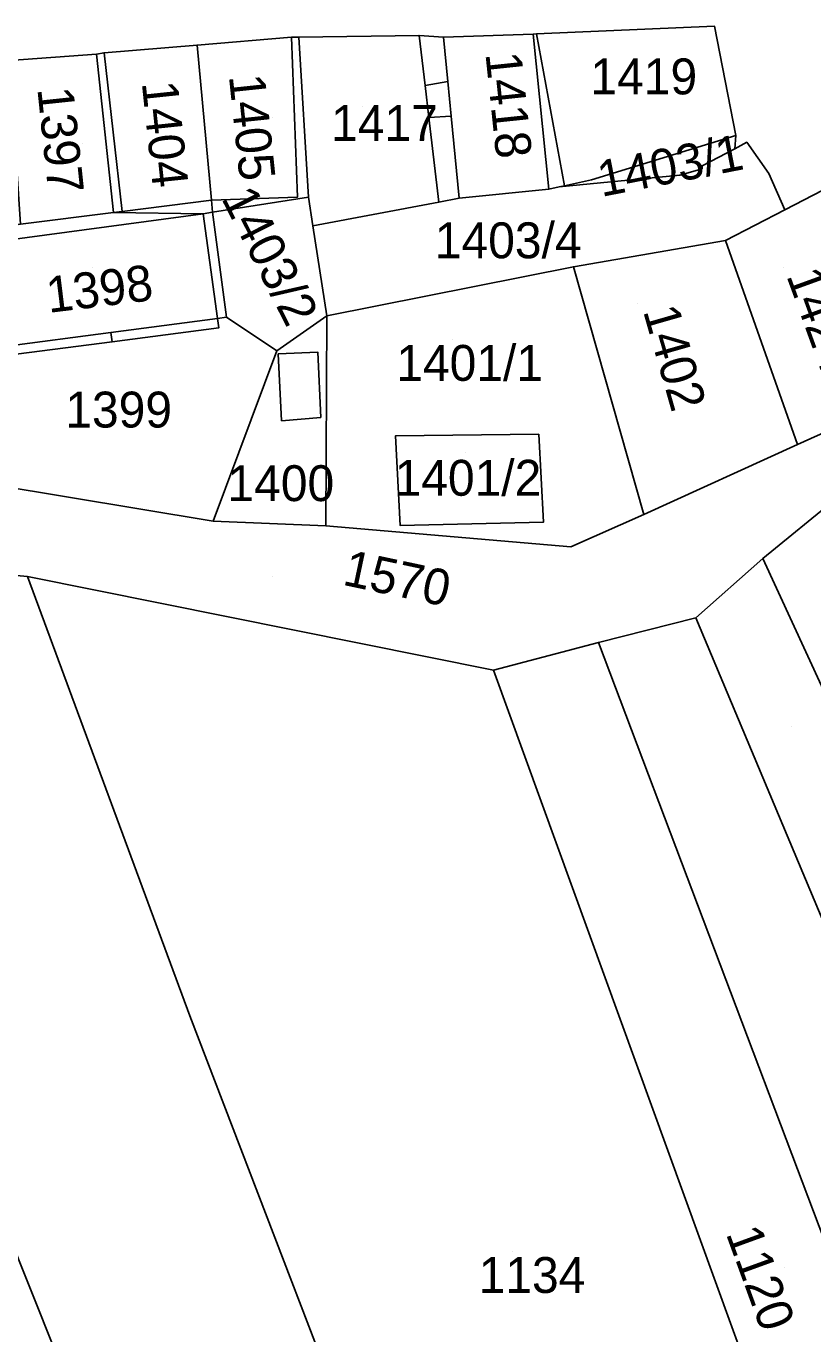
# Model space of a CAD drawing. Extents: x -263943 to -261149, y -1236934 to -1230686.
# Drawn here: x -262892.8 to -262849, y -1235365.9 to -1235293 of the extents above; entities that cross this region are included whole.
import ezdxf

# ---------------------------------------------------------------- set-up
doc = ezdxf.new("R2010")
doc.units = 0
for name, color, linetype in [('body_kn', 7, 'Continuous'), ('kladpar_druhypozemkov', 7, 'Continuous'), ('kladpar_hranice', 7, 'Continuous'), ('kladpar_parcelnecisla', 7, 'Continuous'), ('kladpar_plochy', 7, 'Continuous'), ('zappar_hrandruhpozemk', 7, 'Continuous')]:
    doc.layers.add(name, color=color, linetype=linetype)

msp = doc.modelspace()

# ---------------------------------------------------------------- linework, layer by layer
at = {"layer": 'body_kn'}
for p, q in [((-262854.45, -1235293.05), (-262854.45, -1235293.05)), ((-262878.03, -1235293.67), (-262878.03, -1235293.67)), ((-262878.03, -1235293.67), (-262878.03, -1235293.67)), ((-262877.61, -1235293.67), (-262877.61, -1235293.67)), ((-262870.91, -1235293.57), (-262870.91, -1235293.57)), ((-262869.55, -1235293.66), (-262869.55, -1235293.66)), ((-262864.55, -1235293.49), (-262864.55, -1235293.49)), ((-262864.55, -1235293.49), (-262864.55, -1235293.49)), ((-262864.37, -1235293.48), (-262864.37, -1235293.48)), ((-262888.89, -1235294.61), (-262888.89, -1235294.61)), ((-262888.47, -1235294.53), (-262888.47, -1235294.53)), ((-262888.47, -1235294.53), (-262888.47, -1235294.53)), ((-262883.29, -1235294.1), (-262883.29, -1235294.1)), ((-262869.31, -1235296.14), (-262869.31, -1235296.14)), ((-262870.58, -1235296.35), (-262870.58, -1235296.35)), ((-262870.58, -1235296.35), (-262870.58, -1235296.35)), ((-262870.37, -1235298.14), (-262870.37, -1235298.14)), ((-262870.37, -1235298.14), (-262870.37, -1235298.14)), ((-262869.12, -1235298.07), (-262869.12, -1235298.07)), ((-262853.25, -1235299.15), (-262853.25, -1235299.15)), ((-262852.65, -1235299.52), (-262852.65, -1235299.52)), ((-262853.32, -1235299.88), (-262853.32, -1235299.88)), ((-262855.14, -1235300.99), (-262855.14, -1235300.99)), ((-262855.13, -1235300.83), (-262855.13, -1235300.83)), ((-262851.42, -1235301.26), (-262851.42, -1235301.26)), ((-262863.1, -1235302), (-262863.1, -1235302)), ((-262863.1, -1235302), (-262863.1, -1235302)), ((-262862.81, -1235301.94), (-262862.81, -1235301.94)), ((-262862.81, -1235301.94), (-262862.81, -1235301.94)), ((-262861.3, -1235301.62), (-262861.3, -1235301.62)), ((-262856.37, -1235301.35), (-262856.37, -1235301.35)), ((-262882.49, -1235302.74), (-262882.49, -1235302.74)), ((-262882.49, -1235302.74), (-262882.49, -1235302.74)), ((-262877.68, -1235302.57), (-262877.68, -1235302.57)), ((-262877.08, -1235302.57), (-262877.08, -1235302.57)), ((-262868.68, -1235302.64), (-262868.68, -1235302.64)), ((-262868.68, -1235302.64), (-262868.68, -1235302.64)), ((-262863.68, -1235302.13), (-262863.68, -1235302.13)), ((-262863.68, -1235302.13), (-262863.68, -1235302.13)), ((-262887.94, -1235303.43), (-262887.94, -1235303.43)), ((-262887.47, -1235303.37), (-262887.47, -1235303.37)), ((-262887.47, -1235303.37), (-262887.47, -1235303.37)), ((-262882.43, -1235303.42), (-262882.43, -1235303.42)), ((-262882.43, -1235303.42), (-262882.43, -1235303.42)), ((-262869.81, -1235302.85), (-262869.81, -1235302.85)), ((-262869.81, -1235302.85), (-262869.81, -1235302.85)), ((-262850.52, -1235303.29), (-262850.52, -1235303.29)), ((-262882.94, -1235303.51), (-262882.94, -1235303.51)), ((-262882.94, -1235303.51), (-262882.94, -1235303.51)), ((-262876.83, -1235304.18), (-262876.83, -1235304.18)), ((-262853.83, -1235305), (-262853.83, -1235305)), ((-262853.83, -1235305), (-262853.83, -1235305)), ((-262862.31, -1235306.45), (-262862.31, -1235306.45)), ((-262862.31, -1235306.45), (-262862.31, -1235306.45)), ((-262881.65, -1235309.27), (-262881.65, -1235309.27)), ((-262881.65, -1235309.27), (-262881.65, -1235309.27)), ((-262876.05, -1235309.18), (-262876.05, -1235309.18)), ((-262882.15, -1235309.34), (-262882.15, -1235309.34)), ((-262882.15, -1235309.34), (-262882.15, -1235309.34)), ((-262882.08, -1235309.86), (-262882.08, -1235309.86)), ((-262888.09, -1235310.12), (-262888.09, -1235310.12)), ((-262888.09, -1235310.12), (-262888.09, -1235310.12)), ((-262888.02, -1235310.63), (-262888.02, -1235310.63)), ((-262878.85, -1235311.13), (-262878.85, -1235311.13)), ((-262878.85, -1235311.13), (-262878.85, -1235311.13)), ((-262878.76, -1235311.3), (-262878.76, -1235311.3)), ((-262878.76, -1235311.3), (-262878.76, -1235311.3)), ((-262876.56, -1235311.21), (-262876.56, -1235311.21)), ((-262878.59, -1235315.03), (-262878.59, -1235315.03)), ((-262876.38, -1235314.86), (-262876.38, -1235314.86)), ((-262864.24, -1235315.78), (-262864.24, -1235315.78)), ((-262872.22, -1235315.87), (-262872.22, -1235315.87)), ((-262872.22, -1235315.87), (-262872.22, -1235315.87)), ((-262849.82, -1235316.35), (-262849.82, -1235316.35)), ((-262882.39, -1235320.63), (-262882.39, -1235320.63)), ((-262882.39, -1235320.63), (-262882.39, -1235320.63)), ((-262876.11, -1235320.88), (-262876.11, -1235320.88)), ((-262876.11, -1235320.88), (-262876.11, -1235320.88)), ((-262871.96, -1235320.87), (-262871.96, -1235320.87)), ((-262863.98, -1235320.69), (-262863.98, -1235320.69)), ((-262858.38, -1235320.26), (-262858.38, -1235320.26)), ((-262862.45, -1235322.05), (-262862.45, -1235322.05)), ((-262851.76, -1235322.71), (-262851.76, -1235322.71)), ((-262851.76, -1235322.71), (-262851.76, -1235322.71)), ((-262892.74, -1235323.7), (-262892.74, -1235323.7)), ((-262855.48, -1235326.02), (-262855.48, -1235326.02)), ((-262860.91, -1235327.39), (-262860.91, -1235327.39)), ((-262866.76, -1235328.92), (-262866.76, -1235328.92)), ((-262883.69, -1235348.18), (-262883.69, -1235348.18))]:
    msp.add_line(p, q, dxfattribs=at)
at = {"layer": 'kladpar_druhypozemkov'}
for p, q in [((-262859.27, -1235295.35), (-262859.27, -1235295.35)), ((-262874.07, -1235297.55), (-262874.07, -1235297.55)), ((-262865.38, -1235297.15), (-262865.38, -1235297.15)), ((-262879.08, -1235298.13), (-262879.08, -1235298.13)), ((-262884.19, -1235298.52), (-262884.19, -1235298.52)), ((-262889.65, -1235299.57), (-262889.65, -1235299.57)), ((-262856.76, -1235300.97), (-262856.76, -1235300.97)), ((-262866.42, -1235304.66), (-262866.42, -1235304.66)), ((-262878.77, -1235305.45), (-262878.77, -1235305.45)), ((-262889.14, -1235306.47), (-262889.14, -1235306.47)), ((-262850.6, -1235306.48), (-262850.6, -1235306.48)), ((-262858.73, -1235308.51), (-262858.73, -1235308.51)), ((-262869.03, -1235310.51), (-262869.03, -1235310.51)), ((-262887.93, -1235313.41), (-262887.93, -1235313.41)), ((-262868.33, -1235316.81), (-262868.33, -1235316.81)), ((-262878.63, -1235317.51), (-262878.63, -1235317.51)), ((-262879.08, -1235323.72), (-262879.08, -1235323.72)), ((-262850.16, -1235332.05), (-262850.16, -1235332.05)), ((-262865.7, -1235361.32), (-262865.7, -1235361.32)), ((-262850.54, -1235362.23), (-262850.54, -1235362.23))]:
    msp.add_line(p, q, dxfattribs=at)
at = {"layer": 'kladpar_hranice'}
msp.add_line((-262862.45, -1235322.05), (-262876.11, -1235320.88), dxfattribs=at)
for points in [[(-262848.4, -1235302.19), (-262850.52, -1235303.29), (-262851.42, -1235301.26), (-262852.65, -1235299.52), (-262853.32, -1235299.88), (-262853.25, -1235299.15), (-262854.45, -1235293.05), (-262864.37, -1235293.48), (-262864.55, -1235293.49), (-262869.55, -1235293.66), (-262870.91, -1235293.57), (-262877.61, -1235293.67), (-262878.03, -1235293.67), (-262883.29, -1235294.1), (-262888.47, -1235294.53), (-262888.89, -1235294.61), (-262893.73, -1235294.96)], [(-262862.81, -1235301.94), (-262864.37, -1235293.48), (-262854.45, -1235293.05), (-262853.25, -1235299.15), (-262861.3, -1235301.62), (-262862.81, -1235301.94)], [(-262882.43, -1235303.42), (-262882.49, -1235302.74), (-262883.29, -1235294.1), (-262878.03, -1235293.67), (-262877.61, -1235293.67), (-262877.08, -1235302.57), (-262882.43, -1235303.42)], [(-262869.81, -1235302.85), (-262876.83, -1235304.18), (-262877.08, -1235302.57), (-262877.61, -1235293.67), (-262870.91, -1235293.57), (-262870.58, -1235296.35), (-262870.37, -1235298.14), (-262869.81, -1235302.85)], [(-262863.68, -1235302.13), (-262868.68, -1235302.64), (-262869.81, -1235302.85), (-262870.37, -1235298.14), (-262870.58, -1235296.35), (-262870.91, -1235293.57), (-262869.55, -1235293.66), (-262864.55, -1235293.49), (-262864.37, -1235293.48), (-262862.81, -1235301.94), (-262863.1, -1235302), (-262863.68, -1235302.13)], [(-262893.57, -1235297.35), (-262893.73, -1235294.96), (-262888.89, -1235294.61), (-262887.94, -1235303.43), (-262893.13, -1235304.09), (-262893.57, -1235297.35)], [(-262882.94, -1235303.51), (-262887.94, -1235303.43), (-262888.89, -1235294.61), (-262888.47, -1235294.53), (-262883.29, -1235294.1), (-262882.49, -1235302.74), (-262882.43, -1235303.42), (-262882.94, -1235303.51)], [(-262853.83, -1235305), (-262862.31, -1235306.45), (-262876.05, -1235309.18), (-262876.83, -1235304.18), (-262869.81, -1235302.85), (-262868.68, -1235302.64), (-262863.68, -1235302.13), (-262863.1, -1235302), (-262856.37, -1235301.35), (-262855.14, -1235300.99), (-262855.13, -1235300.83), (-262853.32, -1235299.88), (-262852.65, -1235299.52), (-262851.42, -1235301.26), (-262850.52, -1235303.29), (-262853.83, -1235305)], [(-262863.1, -1235302), (-262862.81, -1235301.94), (-262861.3, -1235301.62), (-262853.25, -1235299.15), (-262853.32, -1235299.88), (-262855.13, -1235300.83), (-262855.14, -1235300.99), (-262856.37, -1235301.35), (-262863.1, -1235302)], [(-262878.85, -1235311.13), (-262881.65, -1235309.27), (-262882.43, -1235303.42), (-262877.08, -1235302.57), (-262876.83, -1235304.18), (-262876.05, -1235309.18), (-262878.85, -1235311.13)], [(-262853.83, -1235305), (-262850.52, -1235303.29), (-262848.4, -1235302.19), (-262843.38, -1235313.46), (-262849.82, -1235316.35), (-262853.83, -1235305)], [(-262881.65, -1235309.27), (-262878.85, -1235311.13), (-262882.39, -1235320.63), (-262894.62, -1235318.61), (-262895.92, -1235304.45), (-262893.13, -1235304.09), (-262887.94, -1235303.43), (-262882.94, -1235303.51), (-262894.98, -1235305.13), (-262894.03, -1235310.9), (-262893.95, -1235311.4), (-262888.02, -1235310.63), (-262882.08, -1235309.86), (-262882.15, -1235309.34), (-262881.65, -1235309.27)], [(-262882.15, -1235309.34), (-262882.08, -1235309.86), (-262888.02, -1235310.63), (-262893.95, -1235311.4), (-262894.03, -1235310.9), (-262894.98, -1235305.13), (-262882.94, -1235303.51), (-262882.43, -1235303.42), (-262881.65, -1235309.27), (-262882.15, -1235309.34)], [(-262862.31, -1235306.45), (-262853.83, -1235305), (-262849.82, -1235316.35), (-262858.38, -1235320.26), (-262862.31, -1235306.45)], [(-262876.11, -1235320.88), (-262876.05, -1235309.18), (-262862.31, -1235306.45), (-262858.38, -1235320.26), (-262862.45, -1235322.05)], [(-262967.78, -1235315.31), (-262963.87, -1235317.08), (-262960.65, -1235316.48), (-262956.49, -1235315.89), (-262950.97, -1235315.03), (-262945.63, -1235314.26), (-262940.37, -1235310.61), (-262939.95, -1235309.51), (-262934.18, -1235308.57), (-262921.45, -1235308.3), (-262913.47, -1235312.95), (-262907.1, -1235316.59), (-262894.62, -1235318.61), (-262882.39, -1235320.63), (-262876.11, -1235320.88), (-262862.45, -1235322.05), (-262858.38, -1235320.26), (-262849.82, -1235316.35), (-262843.38, -1235313.46)], [(-262882.39, -1235320.63), (-262878.85, -1235311.13), (-262876.05, -1235309.18), (-262876.11, -1235320.88), (-262882.39, -1235320.63)], [(-262847.61, -1235319.32), (-262851.76, -1235322.71), (-262855.48, -1235326.02), (-262860.91, -1235327.39), (-262866.76, -1235328.92), (-262892.74, -1235323.7), (-262906.49, -1235322.44), (-262909.8, -1235320.41), (-262915.41, -1235316.94), (-262919.66, -1235315), (-262923.48, -1235313.13), (-262934.34, -1235315.61), (-262938.41, -1235316.63), (-262943.07, -1235318.16), (-262946.55, -1235319.44), (-262948.84, -1235320.37), (-262951.9, -1235320.21), (-262957.24, -1235319.79), (-262960.64, -1235320.05), (-262964.37, -1235320.47), (-262977.61, -1235320.74)], [(-262864.24, -1235315.78), (-262872.22, -1235315.87), (-262871.96, -1235320.87), (-262863.98, -1235320.69), (-262864.24, -1235315.78)], [(-262872.22, -1235315.87), (-262864.24, -1235315.78), (-262863.98, -1235320.69), (-262871.96, -1235320.87), (-262872.22, -1235315.87)], [(-262847.61, -1235319.32), (-262838.26, -1235344.75), (-262841.07, -1235345.88), (-262851.76, -1235322.71), (-262847.61, -1235319.32)], [(-262896.3, -1235362.61), (-262899.54, -1235355.41), (-262909.8, -1235320.41), (-262906.49, -1235322.44), (-262895.38, -1235356.42), (-262889.74, -1235370.49), (-262894.91, -1235372.7), (-262899.26, -1235363.63), (-262896.3, -1235362.61)], [(-262871.61, -1235416.82), (-262876, -1235405.58), (-262880.94, -1235392.94), (-262884.96, -1235382.6), (-262889.74, -1235370.49), (-262895.38, -1235356.42), (-262906.49, -1235322.44), (-262892.74, -1235323.7), (-262883.69, -1235348.18), (-262871.9, -1235378.94), (-262856.6, -1235419.77), (-262868.65, -1235424.42), (-262871.61, -1235416.82)], [(-262851.76, -1235322.71), (-262841.07, -1235345.88), (-262846.27, -1235347.96), (-262855.48, -1235326.02), (-262851.76, -1235322.71)], [(-262849.84, -1235409.76), (-262846.25, -1235419.24), (-262855.31, -1235423.16), (-262856.6, -1235419.77), (-262871.9, -1235378.94), (-262883.69, -1235348.18), (-262892.74, -1235323.7), (-262866.76, -1235328.92), (-262849.08, -1235377.63), (-262840.19, -1235402.28), (-262839.08, -1235405.59), (-262849.84, -1235409.76)], [(-262837.89, -1235374.73), (-262842.47, -1235376.18), (-262860.91, -1235327.39), (-262855.48, -1235326.02), (-262846.27, -1235347.96), (-262840.55, -1235361.26), (-262835.68, -1235373.88), (-262837.89, -1235374.73)], [(-262849.08, -1235377.63), (-262866.76, -1235328.92), (-262860.91, -1235327.39), (-262842.47, -1235376.18), (-262844.25, -1235376.69), (-262846.96, -1235377.38), (-262849.08, -1235377.63)]]:
    msp.add_lwpolyline(points, dxfattribs=at)
at = {"layer": 'kladpar_plochy'}
for p, q in [((-262876.05, -1235309.18), (-262862.31, -1235306.45)), ((-262862.31, -1235306.45), (-262858.38, -1235320.26)), ((-262876.11, -1235320.88), (-262876.05, -1235309.18)), ((-262864.24, -1235315.78), (-262872.22, -1235315.87)), ((-262863.98, -1235320.69), (-262864.24, -1235315.78)), ((-262872.22, -1235315.87), (-262871.96, -1235320.87)), ((-262862.45, -1235322.05), (-262876.11, -1235320.88)), ((-262871.96, -1235320.87), (-262863.98, -1235320.69)), ((-262858.38, -1235320.26), (-262862.45, -1235322.05))]:
    msp.add_line(p, q, dxfattribs=at)
for points in [[(-262848.4, -1235302.19), (-262850.52, -1235303.29), (-262851.42, -1235301.26), (-262852.65, -1235299.52), (-262853.32, -1235299.88), (-262853.25, -1235299.15), (-262854.45, -1235293.05), (-262864.37, -1235293.48), (-262864.55, -1235293.49), (-262869.55, -1235293.66), (-262870.91, -1235293.57), (-262877.61, -1235293.67), (-262878.03, -1235293.67), (-262883.29, -1235294.1), (-262888.47, -1235294.53), (-262888.89, -1235294.61), (-262893.73, -1235294.96)], [(-262967.78, -1235315.31), (-262963.87, -1235317.08), (-262960.65, -1235316.48), (-262956.49, -1235315.89), (-262950.97, -1235315.03), (-262945.63, -1235314.26), (-262940.37, -1235310.61), (-262939.95, -1235309.51), (-262934.18, -1235308.57), (-262921.45, -1235308.3), (-262913.47, -1235312.95), (-262907.1, -1235316.59), (-262894.62, -1235318.61), (-262882.39, -1235320.63), (-262876.11, -1235320.88), (-262862.45, -1235322.05), (-262858.38, -1235320.26), (-262849.82, -1235316.35), (-262843.38, -1235313.46)], [(-262847.61, -1235319.32), (-262851.76, -1235322.71), (-262855.48, -1235326.02), (-262860.91, -1235327.39), (-262866.76, -1235328.92), (-262892.74, -1235323.7), (-262906.49, -1235322.44), (-262909.8, -1235320.41), (-262915.41, -1235316.94), (-262919.66, -1235315), (-262923.48, -1235313.13), (-262934.34, -1235315.61), (-262938.41, -1235316.63), (-262943.07, -1235318.16), (-262946.55, -1235319.44), (-262948.84, -1235320.37), (-262951.9, -1235320.21), (-262957.24, -1235319.79), (-262960.64, -1235320.05), (-262964.37, -1235320.47), (-262977.61, -1235320.74)]]:
    msp.add_lwpolyline(points, dxfattribs=at)
for points in [[(-262862.81, -1235301.94), (-262864.37, -1235293.48), (-262854.45, -1235293.05), (-262853.25, -1235299.15), (-262861.3, -1235301.62)], [(-262882.43, -1235303.42), (-262882.49, -1235302.74), (-262883.29, -1235294.1), (-262878.03, -1235293.67), (-262877.61, -1235293.67), (-262877.08, -1235302.57)], [(-262869.81, -1235302.85), (-262876.83, -1235304.18), (-262877.08, -1235302.57), (-262877.61, -1235293.67), (-262870.91, -1235293.57), (-262870.58, -1235296.35), (-262870.37, -1235298.14)], [(-262863.68, -1235302.13), (-262868.68, -1235302.64), (-262869.81, -1235302.85), (-262870.37, -1235298.14), (-262870.58, -1235296.35), (-262870.91, -1235293.57), (-262869.55, -1235293.66), (-262864.55, -1235293.49), (-262864.37, -1235293.48), (-262862.81, -1235301.94), (-262863.1, -1235302)], [(-262893.57, -1235297.35), (-262893.73, -1235294.96), (-262888.89, -1235294.61), (-262887.94, -1235303.43), (-262893.13, -1235304.09)], [(-262882.94, -1235303.51), (-262887.94, -1235303.43), (-262888.89, -1235294.61), (-262888.47, -1235294.53), (-262883.29, -1235294.1), (-262882.49, -1235302.74), (-262882.43, -1235303.42)], [(-262853.83, -1235305), (-262862.31, -1235306.45), (-262876.05, -1235309.18), (-262876.83, -1235304.18), (-262869.81, -1235302.85), (-262868.68, -1235302.64), (-262863.68, -1235302.13), (-262863.1, -1235302), (-262856.37, -1235301.35), (-262855.14, -1235300.99), (-262855.13, -1235300.83), (-262853.32, -1235299.88), (-262852.65, -1235299.52), (-262851.42, -1235301.26), (-262850.52, -1235303.29)], [(-262863.1, -1235302), (-262862.81, -1235301.94), (-262861.3, -1235301.62), (-262853.25, -1235299.15), (-262853.32, -1235299.88), (-262855.13, -1235300.83), (-262855.14, -1235300.99), (-262856.37, -1235301.35)], [(-262878.85, -1235311.13), (-262881.65, -1235309.27), (-262882.43, -1235303.42), (-262877.08, -1235302.57), (-262876.83, -1235304.18), (-262876.05, -1235309.18)], [(-262853.83, -1235305), (-262850.52, -1235303.29), (-262848.4, -1235302.19), (-262843.38, -1235313.46), (-262849.82, -1235316.35)], [(-262881.65, -1235309.27), (-262878.85, -1235311.13), (-262882.39, -1235320.63), (-262894.62, -1235318.61), (-262895.92, -1235304.45), (-262893.13, -1235304.09), (-262887.94, -1235303.43), (-262882.94, -1235303.51), (-262894.98, -1235305.13), (-262894.03, -1235310.9), (-262893.95, -1235311.4), (-262888.02, -1235310.63), (-262882.08, -1235309.86), (-262882.15, -1235309.34)], [(-262882.15, -1235309.34), (-262882.08, -1235309.86), (-262888.02, -1235310.63), (-262893.95, -1235311.4), (-262894.03, -1235310.9), (-262894.98, -1235305.13), (-262882.94, -1235303.51), (-262882.43, -1235303.42), (-262881.65, -1235309.27)], [(-262862.31, -1235306.45), (-262853.83, -1235305), (-262849.82, -1235316.35), (-262858.38, -1235320.26)], [(-262882.39, -1235320.63), (-262878.85, -1235311.13), (-262876.05, -1235309.18), (-262876.11, -1235320.88)], [(-262872.22, -1235315.87), (-262864.24, -1235315.78), (-262863.98, -1235320.69), (-262871.96, -1235320.87)], [(-262847.61, -1235319.32), (-262838.26, -1235344.75), (-262841.07, -1235345.88), (-262851.76, -1235322.71)], [(-262896.3, -1235362.61), (-262899.54, -1235355.41), (-262909.8, -1235320.41), (-262906.49, -1235322.44), (-262895.38, -1235356.42), (-262889.74, -1235370.49), (-262894.91, -1235372.7), (-262899.26, -1235363.63)], [(-262871.61, -1235416.82), (-262876, -1235405.58), (-262880.94, -1235392.94), (-262884.96, -1235382.6), (-262889.74, -1235370.49), (-262895.38, -1235356.42), (-262906.49, -1235322.44), (-262892.74, -1235323.7), (-262883.69, -1235348.18), (-262871.9, -1235378.94), (-262856.6, -1235419.77), (-262868.65, -1235424.42)], [(-262851.76, -1235322.71), (-262841.07, -1235345.88), (-262846.27, -1235347.96), (-262855.48, -1235326.02)], [(-262849.84, -1235409.76), (-262846.25, -1235419.24), (-262855.31, -1235423.16), (-262856.6, -1235419.77), (-262871.9, -1235378.94), (-262883.69, -1235348.18), (-262892.74, -1235323.7), (-262866.76, -1235328.92), (-262849.08, -1235377.63), (-262840.19, -1235402.28), (-262839.08, -1235405.59)], [(-262837.89, -1235374.73), (-262842.47, -1235376.18), (-262860.91, -1235327.39), (-262855.48, -1235326.02), (-262846.27, -1235347.96), (-262840.55, -1235361.26), (-262835.68, -1235373.88)], [(-262849.08, -1235377.63), (-262866.76, -1235328.92), (-262860.91, -1235327.39), (-262842.47, -1235376.18), (-262844.25, -1235376.69), (-262846.96, -1235377.38)]]:
    msp.add_lwpolyline(points, close=True, dxfattribs=at)
at = {"layer": 'zappar_hrandruhpozemk'}
for p, q in [((-262864.55, -1235293.49), (-262863.68, -1235302.13)), ((-262888.47, -1235294.53), (-262887.47, -1235303.37)), ((-262870.58, -1235296.35), (-262869.31, -1235296.14)), ((-262870.37, -1235298.14), (-262869.12, -1235298.07)), ((-262882.49, -1235302.74), (-262887.47, -1235303.37)), ((-262887.47, -1235303.37), (-262887.94, -1235303.43)), ((-262882.15, -1235309.34), (-262882.94, -1235303.51)), ((-262888.09, -1235310.12), (-262888.02, -1235310.63)), ((-262878.59, -1235315.03), (-262878.76, -1235311.3)), ((-262876.38, -1235314.86), (-262878.59, -1235315.03))]:
    msp.add_line(p, q, dxfattribs=at)
for points in [[(-262878.03, -1235293.67), (-262877.68, -1235302.57), (-262882.49, -1235302.74)], [(-262868.68, -1235302.64), (-262869.12, -1235298.07), (-262869.31, -1235296.14), (-262869.55, -1235293.66)], [(-262882.15, -1235309.34), (-262888.09, -1235310.12), (-262894.03, -1235310.9)], [(-262878.76, -1235311.3), (-262876.56, -1235311.21), (-262876.38, -1235314.86)]]:
    msp.add_lwpolyline(points, dxfattribs=at)

# ---------------------------------------------------------------- texts
at = {"layer": 'kladpar_parcelnecisla'}
for s, rotation, p in [('1418', 276, (-262867.216, -1235294.583)), ('1405', 276, (-262881.516, -1235295.823)), ('1397', 276, (-262892.193, -1235296.534)), ('1404', 276, (-262886.37, -1235296.198)), ('1403/1', 11, (-262860.748, -1235302.566)), ('1403/2', 297, (-262881.957, -1235302.631)), ('1398', 7, (-262891.564, -1235309.027)), ('1424', 290, (-262850.453, -1235306.943)), ('1402', 286, (-262858.438, -1235308.916)), ('1570', 348, (-262875.238, -1235324.158)), ('1120', 290, (-262853.824, -1235360.308)), ('1151/2', 294, (-262897.144, -1235363.649))]:
    msp.add_text(s, height=2, rotation=rotation, dxfattribs=at).set_placement(p)
for s, p in [('1419', (-262861.361, -1235296.85)), ('1417', (-262875.814, -1235299.45)), ('1403/4', (-262870.034, -1235305.98)), ('1401/1', (-262872.183, -1235312.81)), ('1399', (-262890.633, -1235315.41)), ('1401/2', (-262872.279, -1235319.21)), ('1400', (-262881.593, -1235319.51)), ('1134', (-262867.593, -1235363.62))]:
    msp.add_text(s, height=2, dxfattribs=at).set_placement(p)

doc.saveas('drawing.dxf')
